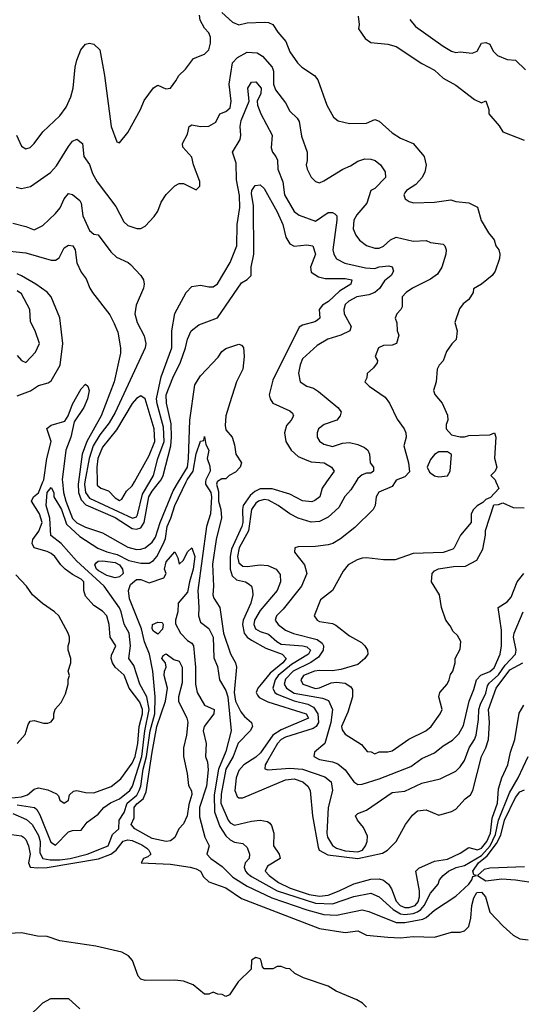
# Model space of a CAD drawing. Header units: inches. Extents: x 2348352 to 2479776, y 460422 to 613655.
# Tile 409 of 590: x 2405242 to 2407597, y 557545 to 562172. Entities that reach past the tile are written whole.
import ezdxf

# ---------------------------------------------------------------- set-up
doc = ezdxf.new("R2010")
doc.units = ezdxf.units.IN
doc.header["$MEASUREMENT"] = 0
doc.layers.add('C4505', color=7, linetype='Continuous')
doc.layers.add('C4506', color=7, linetype='Continuous')

msp = doc.modelspace()

# ---------------------------------------------------------------- linework, layer by layer
at = {"layer": 'C4505', "color": 4}
for points, elevation in [([(2405190, 558514), (2405250, 558519.6), (2405278, 558530), (2405310, 558556.3), (2405330, 558563), (2405373, 558553), (2405414.2, 558534.2), (2405424.5, 558524.5), (2405430, 558504.7), (2405450, 558491), (2405470, 558504.7), (2405475.3, 558530), (2405493.6, 558546.4), (2405510, 558550.6), (2405550, 558540.4), (2405590, 558539.3), (2405671.1, 558568.9), (2405715.8, 558604.2), (2405770, 558678), (2405783.5, 558710), (2405796.8, 558770), (2405802.2, 558850), (2405818.6, 558910), (2405818.6, 558930), (2405805.7, 558965.7), (2405755.1, 559030), (2405731.7, 559091.7), (2405690, 559129.6), (2405676.8, 559150), (2405671, 559170), (2405673.4, 559186.6), (2405692.3, 559230), (2405666, 559270), (2405661.5, 559330), (2405650.7, 559370.7), (2405630, 559393.3), (2405590, 559419.5), (2405550, 559462.7), (2405542, 559490), (2405542, 559530), (2405530, 559543.7), (2405490, 559564.2), (2405454.5, 559590), (2405434, 559610), (2405406, 559650), (2405390, 559663.7), (2405370, 559673.6), (2405310, 559689.6), (2405299.6, 559710), (2405303.6, 559730), (2405331.7, 559768.3), (2405346.9, 559810), (2405335.3, 559850), (2405296.9, 559910), (2405307, 559930), (2405330, 559948.4), (2405350.5, 560000)], 76), ([(2405230, 558483.2), (2405310.3, 558470.3), (2405321.3, 558461.3), (2405336.2, 558436.2), (2405387.1, 558307.1), (2405410, 558293.4), (2405470, 558356.3), (2405490, 558362), (2405530, 558362.8), (2405558.9, 558401.1), (2405610, 558438.8), (2405636, 558470), (2405668.3, 558491.7), (2405710, 558510.4), (2405758.9, 558550), (2405770.8, 558570), (2405814.5, 558710), (2405829.3, 558830.7), (2405849.1, 558930), (2405839.3, 558990), (2405805.7, 559050), (2405777.2, 559137.2), (2405754, 559170), (2405761.1, 559230), (2405755.6, 559290), (2405731.4, 559331.4), (2405718.4, 559390), (2405710, 559409), (2405637.6, 559510), (2405508.6, 559628.6), (2405436.9, 559710), (2405388.4, 559748.4), (2405383.5, 559830), (2405365.4, 559890), (2405369.8, 559950), (2405390, 559973.4), (2405402.4, 559950), (2405402.4, 559930), (2405437.2, 559870), (2405461.9, 559801.9), (2405524, 559744), (2405608.9, 559688.9), (2405650, 559672.2), (2405699.3, 559659.3), (2405754.8, 559630), (2405810, 559618.3), (2405850, 559618.4), (2405870, 559630.4), (2405886, 559650), (2405917.6, 559710), (2405926.2, 559733.8), (2405933.5, 559790), (2405952, 559830), (2405969.8, 559890), (2406023.2, 560000)], 72), ([(2405442, 560000), (2405448, 559950), (2405458.2, 559910), (2405488.8, 559828.8), (2405510, 559807.6), (2405550, 559787.2), (2405630, 559760.3), (2405750, 559692.7), (2405790, 559683.1), (2405810, 559683.7), (2405830, 559690.3), (2405863.1, 559716.9), (2405879.6, 559740.4), (2405901.4, 559810), (2405962, 559958), (2405987.4, 560000)], 76), ([(2405517.5, 560000), (2405516.1, 559990), (2405517.4, 559950), (2405530, 559915.3), (2405552.1, 559892.1), (2405690, 559832.8), (2405770, 559780.8), (2405790, 559777.3), (2405810, 559784.9), (2405825.8, 559810), (2405848.2, 559930), (2405863.5, 559956.5), (2405898.4, 560000)], 84), ([(2405548.1, 560000), (2405546.3, 559990), (2405550.2, 559950), (2405570, 559924.4), (2405770.9, 559829.1), (2405790, 559835.5), (2405795.2, 559844.8), (2405818.1, 559941.9), (2405852.2, 560000)], 88), ([(2405605, 560000), (2405605.2, 559985.2), (2405622, 559970), (2405658.5, 559958.5), (2405690, 559926), (2405710, 559912), (2405720.4, 559919.6), (2405743.1, 559956.9), (2405770, 559982), (2405780.1, 560000)], 92), ([(2406114.2, 560000), (2406113.6, 559990), (2406139.7, 559950), (2406143, 559930), (2406137.8, 559850), (2406119, 559790), (2406077.4, 559490), (2406083, 559410), (2406080.7, 559370), (2406090, 559341), (2406130, 559310.7), (2406150.2, 559270.2), (2406153, 559173), (2406170, 559132), (2406179.1, 559070), (2406210, 559019.1), (2406218.9, 558990), (2406234.8, 558830), (2406210, 558733.2), (2406174.7, 558650), (2406154.7, 558530), (2406156, 558450), (2406181.1, 558381.1), (2406210, 558336.3), (2406230, 558318), (2406250, 558307.7), (2406290, 558301), (2406310, 558282), (2406321, 558250), (2406318.8, 558230), (2406300.7, 558210), (2406295.5, 558190), (2406301.6, 558170), (2406310, 558161.6), (2406330, 558145.7), (2406450, 558078.2), (2406630, 558020.2), (2406710, 558017.7), (2406810, 558051.8), (2406890, 558068), (2406930, 558050.6), (2406994.9, 557990), (2407030, 557970.2), (2407050, 557967.7), (2407090, 557972.4), (2407110, 557978.9), (2407125.1, 557990), (2407140.8, 558010), (2407170, 558068), (2407206.6, 558110), (2407213.2, 558130), (2407229.6, 558150.4), (2407255.3, 558170), (2407291.9, 558188.1), (2407330, 558197.1), (2407410, 558244.2), (2407450.6, 558289.4), (2407476.6, 558343.4), (2407489.4, 558410.6), (2407541.3, 558538.7), (2407582, 558610), (2407628.5, 558710)], 72), ([(2406169.4, 560000), (2406166.4, 559990), (2406174.9, 559954.9), (2406175.6, 559910), (2406186, 559870), (2406188.7, 559831.3), (2406164.9, 559730), (2406146.5, 559613.5), (2406151.4, 559510), (2406148.5, 559470), (2406153.5, 559453.5), (2406182, 559410), (2406198.9, 559290), (2406231.7, 559191.7), (2406255.5, 559150), (2406259.1, 559130), (2406249.3, 559010.7), (2406254.4, 558970), (2406279.5, 558919.5), (2406297.6, 558897.6), (2406330.6, 558870), (2406334.4, 558850), (2406323.1, 558830), (2406267, 558773), (2406244.5, 558710), (2406210.2, 558650), (2406187.5, 558532.5), (2406186.3, 558490), (2406220.2, 558410), (2406230, 558398), (2406250, 558387.2), (2406330, 558406.4), (2406370, 558410.5), (2406404.9, 558404.9), (2406416.4, 558396.4), (2406424.7, 558384.7), (2406435.3, 558350), (2406432.7, 558290), (2406459.3, 558250), (2406464.9, 558230), (2406405.2, 558194.8), (2406394.9, 558170), (2406412.4, 558150), (2406456.9, 558116.9), (2406511.5, 558091.5), (2406600.9, 558060.9), (2406650, 558052.8), (2406690, 558058.6), (2406742.2, 558077.8), (2406810, 558111.4), (2406890, 558133.4), (2406930, 558135.3), (2406950, 558128.4), (2406972.7, 558110), (2406987.9, 558087.9), (2407010.2, 558030.2), (2407028.9, 558008.9), (2407050, 558000.2), (2407070, 557999.7), (2407098.3, 558010), (2407112.7, 558027.3), (2407118.5, 558050), (2407118.4, 558078.4), (2407101.2, 558170), (2407115.6, 558184.4), (2407190, 558217), (2407250, 558227.6), (2407310, 558254.6), (2407350, 558282.4), (2407390.6, 558270.6), (2407410, 558278.3), (2407434.8, 558310), (2407452.1, 558350), (2407460, 558420), (2407484.8, 558490), (2407490, 558558), (2407505.1, 558610), (2407533.6, 558670), (2407546.3, 558730), (2407566.3, 558790), (2407586.9, 558913.1), (2407609.7, 558950.3)], 76), ([(2406683, 560000), (2406662, 559970), (2406650.4, 559929.6), (2406628, 559912), (2406612.8, 559907.2), (2406570, 559911.8), (2406510, 559942.9), (2406427.4, 559967.4), (2406370, 559967.4), (2406345, 559955), (2406324.2, 559935.8), (2406291.5, 559890), (2406287.9, 559870), (2406289.2, 559810), (2406284.5, 559790), (2406236.1, 559683.9), (2406230.2, 559650), (2406229.2, 559590), (2406238.7, 559558.7), (2406259.9, 559539.9), (2406302, 559530), (2406319.9, 559519.9), (2406330.8, 559510), (2406334.8, 559490), (2406336.3, 559470), (2406326.4, 559430), (2406291.6, 559350), (2406287.4, 559330), (2406296, 559290), (2406310.2, 559270.2), (2406330, 559256), (2406398, 559218), (2406474.8, 559190), (2406492.2, 559170), (2406476.5, 559150), (2406418.1, 559101.9), (2406375.3, 559050), (2406360.4, 559030), (2406352.7, 559010), (2406357.6, 558997.6), (2406366.5, 558986.5), (2406407.3, 558967.3), (2406586.8, 558910), (2406597.1, 558890), (2406470, 558835.6), (2406430.9, 558809.1), (2406372.8, 558727.2), (2406350, 558706.6), (2406294.4, 558670), (2406270, 558643.6), (2406258.2, 558610), (2406251.7, 558550), (2406262, 558522), (2406270, 558514.9), (2406290, 558515.3), (2406490, 558600.3), (2406530, 558604.9), (2406570.7, 558590), (2406594, 558570), (2406604.9, 558550), (2406617, 558430), (2406643.4, 558283.4), (2406648.4, 558270), (2406688, 558248), (2406830, 558230.1), (2406944.7, 558255.3), (2406969.2, 558270), (2407009.2, 558310), (2407053.2, 558390), (2407085.8, 558434.2), (2407110, 558454), (2407150, 558459.1), (2407210, 558434), (2407270, 558450.8), (2407290, 558462.8), (2407333.2, 558510), (2407359, 558530), (2407369.5, 558550.5), (2407409.7, 558710), (2407430, 558750.8), (2407443, 558790), (2407448.4, 558870), (2407443.1, 558930), (2407478.8, 559030), (2407543.5, 559116.5), (2407604.2, 559150)], 84), ([(2406820.2, 560000), (2406797.3, 559962.7), (2406768.8, 559931.2), (2406740.3, 559879.7), (2406690, 559834.5), (2406650, 559814), (2406610, 559811.6), (2406549.7, 559829.7), (2406509.7, 559849.7), (2406456, 559890), (2406410, 559914.7), (2406390, 559918), (2406363, 559910), (2406350, 559899.6), (2406330.3, 559870), (2406316.5, 559770), (2406272.6, 559690), (2406264.5, 559650), (2406270, 559620.5), (2406290, 559604.2), (2406310, 559602), (2406370.4, 559610.4), (2406406.9, 559606.9), (2406446, 559590), (2406465.2, 559565.2), (2406465.5, 559530), (2406450.4, 559490), (2406370, 559396.2), (2406344, 559350), (2406341.7, 559330), (2406348.5, 559310), (2406370, 559297.4), (2406410, 559284.9), (2406449.3, 559249.3), (2406470, 559236.9), (2406571.3, 559230), (2406590, 559224.9), (2406606.4, 559210), (2406597, 559190), (2406518.6, 559141.4), (2406454.9, 559090), (2406441.3, 559070), (2406430.3, 559030), (2406439.3, 559010), (2406450, 559003.1), (2406530, 558971.1), (2406595.2, 558955.2), (2406621.1, 558941.1), (2406642.2, 558910), (2406644.4, 558870), (2406633.7, 558850), (2406619.5, 558840.5), (2406490, 558800.4), (2406470, 558789.7), (2406451.7, 558770), (2406405.5, 558690), (2406394.8, 558670), (2406392, 558652), (2406407.1, 558647.1), (2406510, 558655.2), (2406570.2, 558650.2), (2406674.3, 558614.3), (2406704.9, 558590), (2406710.4, 558550), (2406690.5, 558470), (2406683.1, 558350), (2406687.4, 558330), (2406710, 558290.7), (2406730, 558278.7), (2406770, 558267), (2406830, 558262.2), (2406851.6, 558270), (2406866, 558290), (2406874, 558310), (2406875.1, 558335.1), (2406856.2, 558376.2), (2406828, 558410), (2406818, 558430), (2406830, 558442), (2406870, 558458), (2406990, 558540.7), (2407050, 558547.3), (2407130, 558584.9), (2407215.5, 558604.5), (2407290, 558641), (2407310, 558661), (2407330, 558691), (2407351.6, 558750), (2407378, 558790), (2407385.1, 558810), (2407396.6, 558883.4), (2407398, 558930), (2407404.8, 558955.2), (2407430, 559007.3), (2407438, 559042), (2407445.8, 559054.2), (2407490, 559092.9), (2407520.6, 559139.4), (2407569.6, 559190), (2407573.3, 559210), (2407560.5, 559270), (2407564.2, 559290), (2407606.3, 559390)], 88), ([(2407004.2, 560000), (2406990, 559979), (2406928, 559952), (2406916, 559930), (2406910.8, 559890), (2406901, 559870), (2406814.6, 559785.4), (2406748.1, 559731.9), (2406711.3, 559710), (2406690, 559703.7), (2406630, 559696), (2406550, 559695.3), (2406534, 559690), (2406532, 559670), (2406578.8, 559610), (2406590.7, 559570), (2406564.9, 559510), (2406478.3, 559401.7), (2406447.3, 559370), (2406440.7, 559350), (2406454.8, 559330), (2406490, 559303), (2406527.6, 559287.6), (2406639, 559259), (2406662, 559242), (2406668, 559230), (2406666.4, 559210), (2406644.3, 559175.7), (2406608.7, 559151.3), (2406526.5, 559110), (2406490, 559073), (2406482.7, 559050), (2406494, 559030), (2406530, 559007.5), (2406663.9, 558983.9), (2406692.3, 558972.3), (2406710.5, 558930), (2406702.6, 558870), (2406674.8, 558770), (2406626, 558730), (2406622.8, 558710), (2406650, 558694.8), (2406710, 558684.9), (2406734.9, 558674.9), (2406770, 558647.3), (2406810.4, 558590.4), (2406830, 558577.3), (2406850, 558579.3), (2406930, 558604.2), (2407078, 558662), (2407130, 558700.7), (2407190, 558726.8), (2407230, 558759.1), (2407274, 558786), (2407303.3, 558816.7), (2407325.1, 558854.9), (2407351.5, 558970), (2407374.9, 559025.1), (2407386, 559070), (2407407.6, 559092.4), (2407450, 559109), (2407470, 559127), (2407498, 559190), (2407504.7, 559230), (2407503.3, 559303.3), (2407488.7, 559410), (2407530, 559436), (2407550, 559458), (2407577.2, 559530), (2407609.3, 559570)], 92), ([(2407478.2, 560000), (2407491.6, 559968.4), (2407452.7, 559927.3), (2407430, 559918), (2407416.9, 559903.1), (2407390, 559888), (2407372, 559870), (2407362, 559850), (2407362, 559810), (2407312, 559750), (2407282, 559690), (2407275.3, 559684.7), (2407230, 559668.7), (2407090, 559664), (2407005.4, 559634.6), (2406950, 559634), (2406870, 559644), (2406850, 559641.2), (2406825.8, 559634.2), (2406784.7, 559610), (2406759.8, 559580.2), (2406710.8, 559490), (2406654.4, 559445.6), (2406624.7, 559370), (2406638, 559350), (2406650, 559344), (2406710, 559334), (2406726.4, 559326.4), (2406790, 559276.3), (2406846, 559246), (2406862.8, 559230), (2406874.8, 559210), (2406876, 559190), (2406862.8, 559170), (2406830, 559142), (2406750, 559118.4), (2406710, 559111.8), (2406650, 559114.3), (2406626, 559110), (2406574, 559090), (2406562, 559070), (2406570.8, 559050), (2406630, 559029.2), (2406650, 559032), (2406704, 559056), (2406730, 559059.5), (2406770, 559054.4), (2406797.2, 559037.2), (2406804.7, 559024.7), (2406804.2, 558990), (2406782.5, 558917.5), (2406753, 558850), (2406755.5, 558835.5), (2406770, 558814.8), (2406846.4, 558766.4), (2406872.7, 558732.7), (2406891.6, 558731.6), (2406910, 558722), (2406930, 558732), (2406970, 558731.3), (2406990, 558736), (2407069.5, 558790.5), (2407149.5, 558830.5), (2407174, 558850), (2407216, 558910), (2407226, 558930), (2407209.5, 558990), (2407215.1, 559010), (2407249.2, 559050), (2407259, 559070), (2407265.2, 559094.8), (2407275.3, 559110), (2407286, 559150), (2407286, 559170), (2407310, 559214), (2407313.2, 559250), (2407298, 559278), (2407276.4, 559296.4), (2407263.1, 559323.1), (2407242, 559350), (2407222, 559410), (2407213.2, 559470), (2407175.3, 559530), (2407178, 559570), (2407190, 559582), (2407208.9, 559591.1), (2407278, 559602), (2407335.1, 559604.9), (2407388.4, 559631.6), (2407416.4, 559683.6), (2407429, 559750), (2407428.9, 559771.1), (2407467.3, 559892.7), (2407490, 559894), (2407510, 559902), (2407559.6, 559879.6), (2407610, 559878)], 96), ([(2405210, 558441.3), (2405273.7, 558413.7), (2405300.3, 558390), (2405330, 558339.1), (2405336.9, 558310), (2405336.7, 558256.7), (2405350, 558230.7), (2405384, 558224), (2405430, 558224.1), (2405479, 558230), (2405559, 558250), (2405657, 558290), (2405677.4, 558342.6), (2405706.6, 558370), (2405708, 558410), (2405732.9, 558447.1), (2405746.4, 558490), (2405791.6, 558528.4), (2405803.1, 558550), (2405809.9, 558570.1), (2405821.2, 558650), (2405837.3, 558710), (2405854, 558830), (2405875.6, 558910), (2405877.8, 558990), (2405866.3, 559110), (2405851.1, 559191.1), (2405827.9, 559247.9), (2405813.7, 559310), (2405757.2, 559450), (2405752.8, 559490), (2405762.4, 559517.6), (2405790, 559541), (2405810, 559541), (2405850, 559526), (2405919, 559550), (2405929.2, 559570), (2405922, 559590), (2405930, 559624.7), (2405970, 559671.3), (2405983.5, 559643.5), (2405990, 559614), (2406010, 559632), (2406029.3, 559670.7), (2406050, 559691), (2406064.4, 559650), (2406055.5, 559590), (2406038.3, 559530), (2406030, 559481.2), (2405986, 559430), (2405984.9, 559390), (2405973.4, 559350), (2405973.7, 559333.7), (2405997.3, 559290), (2406030, 559254.8), (2406050, 559242.8), (2406058, 559230), (2406067, 559130), (2406066.7, 559050), (2406075.5, 559010), (2406110, 558950.8), (2406154.8, 558930), (2406153.4, 558910), (2406107.7, 558850), (2406102.8, 558830), (2406117.3, 558770), (2406114, 558710), (2406123, 558683), (2406126.4, 558646.4), (2406119, 558570), (2406086.3, 558470), (2406085.3, 558425.3), (2406110.8, 558330), (2406130.8, 558290), (2406121, 558250), (2406138.8, 558230), (2406192.9, 558192.9), (2406242.9, 558142.9), (2406310, 558100.3), (2406426.1, 558046.1), (2406590, 557988.8), (2406670, 557967), (2406730, 557964.4), (2406850, 557988.4), (2406880.7, 557980.7), (2407010, 557928.7), (2407050, 557928.8), (2407134.9, 557945.1), (2407150, 557952.4), (2407190, 557988), (2407290, 558053.4), (2407350, 558110.4), (2407364.7, 558130), (2407370, 558146), (2407386, 558150), (2407374, 558154), (2407370, 558170.4), (2407395.8, 558210), (2407436.9, 558243.1), (2407480, 558300), (2407500.2, 558339.8), (2407518, 558410), (2407570, 558517.1), (2407590, 558542.8), (2407612.7, 558552.7)], 68), ([(2405229.3, 558770.7), (2405267, 558813), (2405280.7, 558859.3), (2405290, 558876), (2405310, 558878.8), (2405353.6, 558866.4), (2405373.6, 558866.4), (2405390, 558872), (2405402, 558890), (2405402, 558910), (2405408.4, 558931.6), (2405436.4, 558963.6), (2405456.4, 559003.6), (2405469, 559050), (2405469.1, 559070.9), (2405475.3, 559090), (2405469, 559110), (2405482, 559150), (2405482, 559170), (2405468.7, 559210), (2405468.7, 559230), (2405475.3, 559250), (2405475.3, 559270), (2405468.7, 559290), (2405425.2, 559370), (2405405.2, 559390), (2405348.2, 559428.2), (2405301.2, 559470), (2405273.2, 559510), (2405223.9, 559563.9)], 84), ([(2405203, 558343), (2405250, 558336.3), (2405258.8, 558330), (2405270, 558318.8), (2405283.1, 558290), (2405290.2, 558250), (2405283.6, 558210), (2405291, 558190), (2405326.1, 558186.1), (2405370, 558188.7), (2405612, 558228), (2405670, 558251), (2405694.4, 558270), (2405727.8, 558312.2), (2405750, 558318.3), (2405770, 558315.3), (2405815.1, 558295.1), (2405838.8, 558278.8), (2405848.7, 558270), (2405858, 558250), (2405842.6, 558237.4), (2405822.8, 558230), (2405812, 558210), (2405950, 558203.1), (2406042, 558190), (2406070, 558182), (2406090.7, 558170), (2406104.4, 558144.4), (2406130, 558120.7), (2406210, 558092.4), (2406282.6, 558042.6), (2406650, 557902), (2406770, 557883.1), (2406830, 557890.5), (2406870.5, 557870.5), (2406970, 557860.3), (2407030, 557858), (2407090, 557864.4), (2407190, 557860.7), (2407270, 557884.7), (2407310, 557884.7), (2407330, 557891), (2407350, 557911.3), (2407359.7, 557950), (2407364.2, 558010), (2407374.7, 558045.3), (2407389, 558071), (2407410, 558071.7), (2407428.4, 558050), (2407450, 557978.8), (2407512.3, 557912.3), (2407559.1, 557870), (2407590, 557852.7), (2407630, 557848.7)], 64), ([(2407611.3, 558191.3), (2407450, 558184.4), (2407421.9, 558178.1), (2407390.7, 558150), (2407430, 558125.7), (2407505.1, 558134.9), (2407570.1, 558130.1), (2407674.9, 558114.9)], 68), ([(2406870, 557532), (2406850.9, 557550.9), (2406825.4, 557565.4), (2406727.1, 557607.1), (2406690.7, 557630.7), (2406574, 557670), (2406534, 557690), (2406510, 557712), (2406492.7, 557712.7), (2406470, 557722), (2406450, 557722), (2406430, 557712), (2406390, 557712), (2406381, 557721), (2406376, 557750), (2406370, 557758), (2406350, 557764.7), (2406330, 557752), (2406328, 557710), (2406268, 557650), (2406226, 557590), (2406210, 557582), (2406191.6, 557591.6), (2406172.7, 557592.7), (2406150, 557602), (2406130, 557592), (2406110, 557592), (2406055.9, 557635.9), (2406010, 557654), (2405970, 557658), (2405830, 557657.1), (2405810, 557663), (2405797.3, 557677.3), (2405771.3, 557751.3), (2405753.1, 557773.1), (2405721, 557790), (2405598.7, 557818.7), (2405430, 557843.1), (2405370, 557863.6), (2405325.5, 557865.5), (2405250, 557881.2), (2405190, 557877.4)], 56), ([(2405278, 557482), (2405350, 557552), (2405388.4, 557571.6), (2405470, 557572), (2405523.6, 557523.6)], 52)]:
    msp.add_lwpolyline(points, dxfattribs=dict(at, elevation=elevation))
for points, elevation in [([(2405690, 559549.6), (2405650, 559561), (2405610, 559583.1), (2405602, 559590), (2405594.7, 559610), (2405600.6, 559619.4), (2405610, 559628.4), (2405630, 559628.8), (2405690, 559621.1), (2405710.3, 559610), (2405724.2, 559590), (2405728, 559570), (2405710, 559554)], 68), ([(2405890, 559284.2), (2405870, 559298), (2405864, 559310), (2405864.5, 559330), (2405890, 559340.3), (2405910, 559339.1), (2405914.9, 559330), (2405912.3, 559307.7)], 64), ([(2405930, 558309.8), (2405864.2, 558324.2), (2405782, 558370), (2405764.7, 558390), (2405779, 558421), (2405778.4, 558470), (2405792.3, 558487.7), (2405821.4, 558510), (2405835.8, 558544.2), (2405863.2, 558730), (2405886.3, 558850), (2405926.3, 558970), (2405935.6, 559030), (2405919.3, 559090), (2405921, 559110), (2405929.6, 559130), (2405926.6, 559150), (2405909.7, 559170), (2405916, 559184), (2405930, 559192.7), (2405965.5, 559165.5), (2405990, 559157.1), (2406004.2, 559130), (2406004.5, 559055.5), (2405987.3, 558990), (2405986.8, 558970), (2406026.8, 558890), (2406030.5, 558870.5), (2406024.9, 558810), (2406010.5, 558750), (2406010.5, 558710), (2406027.3, 558630), (2406033.7, 558573.7), (2406047.7, 558547.7), (2406050.3, 558530.3), (2406035.6, 558484.4), (2406028.4, 558430), (2406010, 558392.7), (2405988.2, 558370), (2405970.3, 558329.7), (2405950, 558313.3)], 64)]:
    msp.add_lwpolyline(points, close=True, dxfattribs=dict(at, elevation=elevation))
at = {"layer": 'C4506', "color": 4}
for points, elevation in [([(2405227.3, 561630), (2405250, 561578), (2405270, 561566), (2405290, 561571), (2405310, 561591), (2405350, 561646), (2405430, 561721), (2405459.1, 561760.9), (2405482, 561810), (2405492, 561850), (2405502, 561950), (2405510, 561982), (2405529.2, 562030), (2405550, 562058), (2405570, 562062), (2405590, 562058), (2405618, 562030), (2405639.3, 561910), (2405670.8, 561670), (2405698, 561598), (2405710, 561594), (2405750, 561642), (2405809, 561750), (2405826.8, 561793.2), (2405870, 561852), (2405890, 561864.7), (2405927.3, 561847.3), (2405950, 561851.3), (2405975.5, 561884.5), (2405988.7, 561910), (2406020.2, 561939.8), (2406058, 561990), (2406110, 562011), (2406129.5, 562030.5), (2406137.7, 562062.3), (2406137.6, 562090), (2406129.4, 562110), (2406110, 562133.2), (2406089.4, 562170), (2406086, 562194)], 96), ([(2406190, 562206.8), (2406241.1, 562161.1), (2406270, 562148), (2406310, 562158), (2406390, 562160.5), (2406410, 562159.1), (2406430.4, 562150.4), (2406453.2, 562113.2), (2406491.3, 562070), (2406510, 562022), (2406546, 561970), (2406566, 561950), (2406626, 561910), (2406641, 561890), (2406684, 561770), (2406714.8, 561714.8), (2406736.9, 561696.9), (2406790, 561684.7), (2406870, 561686), (2406910, 561702.8), (2406930, 561694.8), (2406990, 561641), (2407030, 561616), (2407090, 561590.8), (2407141, 561530), (2407150.7, 561489.3), (2407143.5, 561456.5), (2407130.5, 561429.5), (2407101.4, 561398.6), (2407058, 561370), (2407050, 561358), (2407046, 561350), (2407052, 561330), (2407070, 561318), (2407091.1, 561311.1), (2407190, 561314.8), (2407265.4, 561325.4), (2407290, 561318), (2407350, 561311.3), (2407390.6, 561290.6), (2407407.9, 561227.9), (2407442.8, 561170), (2407470, 561138), (2407478, 561110), (2407490.8, 561090), (2407496, 561070), (2407494.8, 561050), (2407474.8, 560990), (2407461, 560970), (2407410, 560929), (2407372, 560908), (2407371.3, 560890), (2407350, 560858), (2407323.5, 560836.5), (2407306.4, 560813.6), (2407284.7, 560750), (2407296, 560710), (2407291, 560670), (2407270.7, 560649.3), (2407246.4, 560613.6), (2407230.9, 560569.1), (2407211.1, 560548.9), (2407202, 560530), (2407198, 560470), (2407184.7, 560430), (2407191.1, 560411.1), (2407224.7, 560370), (2407250, 560314), (2407252, 560290), (2407244.7, 560270), (2407244.7, 560250), (2407270, 560222), (2407310, 560212), (2407330, 560212), (2407350, 560218), (2407450, 560222), (2407471, 560231), (2407478, 560210), (2407471.6, 560111.6), (2407482, 560070), (2407474, 560050), (2407454, 560030), (2407474, 560010), (2407478.2, 560000)], 96), ([(2406830.9, 562189.1), (2406836, 562150), (2406832, 562130), (2406863.5, 562083.5), (2406890, 562064.7), (2406970, 562058), (2407010, 562046), (2407130, 561966.8), (2407190, 561934.8), (2407230, 561897.3), (2407290, 561864.9), (2407376.8, 561796.8), (2407410, 561782), (2407430.7, 561790.7), (2407444.7, 561750), (2407444.7, 561730), (2407493, 561673), (2407510, 561644.7), (2407610, 561606)], 104), ([(2407073.7, 562173.7), (2407099.8, 562139.8), (2407230, 562047.7), (2407270, 562024), (2407290, 562018.8), (2407310, 562020.7), (2407365.6, 562014.4), (2407390, 562024.7), (2407410, 562062), (2407430, 562064.7), (2407450, 562058), (2407464.5, 562024.5), (2407484.5, 562004.5), (2407530, 561984.7), (2407570, 561982), (2407616.9, 561936.9)], 108), ([(2405225.2, 561385.2), (2405250, 561378.8), (2405292.1, 561387.9), (2405386.3, 561453.7), (2405413.8, 561486.2), (2405470, 561576), (2405490, 561601), (2405510, 561611), (2405536, 561590), (2405542.8, 561530), (2405570, 561491.3), (2405583.8, 561450), (2405605.5, 561410), (2405693.7, 561293.7), (2405730, 561222), (2405750, 561204.7), (2405791.6, 561191.6), (2405810, 561191.3), (2405830, 561202), (2405872.5, 561247.5), (2405890, 561272), (2405905.6, 561314.4), (2405929.1, 561350.9), (2405970, 561392), (2405990, 561402), (2406010, 561402), (2406070, 561372), (2406088, 561390), (2406087.3, 561412.7), (2406058, 561490), (2406050, 561526), (2406007.3, 561572.7), (2406006, 561590), (2406030, 561634), (2406038, 561670), (2406050, 561678), (2406090, 561671), (2406130, 561671.3), (2406162, 561690), (2406182, 561730), (2406210, 561741), (2406230, 561758), (2406234.5, 561790), (2406225.2, 561870), (2406241.2, 561970), (2406265.1, 561994.9), (2406310, 562019.1), (2406357.1, 562017.1), (2406381.1, 562001.1), (2406426.8, 561950), (2406432.7, 561930), (2406433, 561870), (2406443.4, 561843.4), (2406490, 561782), (2406510, 561742), (2406544.7, 561710), (2406554.4, 561694.4), (2406564.7, 561624.7), (2406591, 561550), (2406591.3, 561510), (2406586.8, 561490), (2406591, 561470), (2406610, 561432), (2406630, 561411.3), (2406650, 561406), (2406670, 561414.8), (2406759, 561470), (2406795.1, 561484.9), (2406830, 561506.8), (2406862, 561518), (2406890, 561517.3), (2406910.4, 561510.4), (2406936, 561490), (2406958, 561458), (2406958.8, 561430), (2406910, 561379), (2406891.1, 561368.9), (2406871, 561310), (2406824.7, 561255.3), (2406810.7, 561230), (2406806.8, 561190), (2406819.8, 561159.8), (2406836.8, 561136.8), (2406870, 561111.3), (2406910, 561098.8), (2406930, 561099.1), (2406950, 561107.3), (2406982.5, 561137.5), (2407010, 561150.8), (2407090, 561130.8), (2407150, 561134.8), (2407170, 561126), (2407230, 561118), (2407238, 561110), (2407244.7, 561090), (2407242.8, 561070), (2407224, 561010), (2407202.8, 560977.2), (2407170, 560952.7), (2407086, 560910), (2407056, 560890), (2407038, 560870), (2407036.9, 560823.1), (2407032, 560810), (2407012, 560790), (2407004.7, 560770), (2407012.7, 560747.3), (2407014, 560710), (2407022, 560690), (2407011.3, 560650), (2406990, 560642), (2406950, 560641.2), (2406926.8, 560630), (2406911.3, 560590), (2406922, 560570), (2406919.6, 560560.4), (2406903.6, 560536.4), (2406874, 560510), (2406872, 560490), (2406862, 560470), (2406882, 560450), (2406958, 560398), (2406978, 560370), (2407014.4, 560294.4), (2407046.8, 560250), (2407054.8, 560230), (2407056, 560210), (2407046, 560170), (2407067.3, 560090), (2407072.1, 560047.9), (2407050, 560024), (2407010, 560008.7), (2407004.2, 560000)], 92), ([(2405852.2, 560000), (2405869.7, 560030), (2405889.7, 560109.7), (2405919.8, 560190), (2405917.2, 560257.2), (2405886.5, 560366.5), (2405884.5, 560390), (2405905.3, 560494.7), (2405956.3, 560630), (2405955.6, 560710), (2405970, 560791.3), (2406023.7, 560890), (2406050, 560918.8), (2406090, 560924), (2406130, 560916.3), (2406150, 560917.3), (2406170, 560931), (2406230, 561031), (2406260.7, 561110), (2406262, 561210), (2406275.1, 561290), (2406274.2, 561345.8), (2406259.1, 561419.1), (2406257.7, 561497.7), (2406240.7, 561550), (2406276.9, 561610), (2406279.8, 561630), (2406276.4, 561670), (2406281.2, 561698.8), (2406319.3, 561790), (2406313, 561850), (2406330, 561878.4), (2406350, 561880.4), (2406374.9, 561850), (2406374.2, 561825.8), (2406356.3, 561790), (2406358, 561770), (2406373.7, 561730), (2406427.3, 561630), (2406422.4, 561570), (2406428.2, 561550), (2406444.9, 561530), (2406452.2, 561512.2), (2406453, 561470), (2406477.1, 561410), (2406484.9, 561350), (2406530, 561271), (2406553.2, 561253.2), (2406630, 561226), (2406690, 561266.8), (2406710, 561266.8), (2406720.7, 561260.7), (2406730.4, 561250.4), (2406730.4, 561230.4), (2406712.7, 561090), (2406716.3, 561070), (2406728.5, 561048.5), (2406768.6, 561028.6), (2406865.8, 561005.8), (2406910, 561003.8), (2406930, 561010.4), (2406975.2, 561015.2), (2406990.4, 561010.4), (2406996.3, 560990), (2406986, 560970), (2406954.9, 560945.1), (2406931.3, 560908.7), (2406910, 560889.6), (2406880.7, 560879.3), (2406824.7, 560870), (2406786.8, 560850), (2406770, 560833.2), (2406764, 560810), (2406764.9, 560790), (2406798.8, 560730), (2406791.3, 560710), (2406750, 560689.4), (2406688.3, 560671.7), (2406638.5, 560641.5), (2406570, 560579), (2406558, 560550), (2406550.7, 560510.7), (2406558, 560470), (2406590.7, 560450.7), (2406621.4, 560441.4), (2406645.2, 560425.2), (2406736, 560350), (2406750.7, 560330), (2406746.8, 560310), (2406730.5, 560289.5), (2406672, 560270), (2406644.7, 560250), (2406638, 560230), (2406638, 560210), (2406650, 560192), (2406670, 560178), (2406710, 560166.8), (2406757.2, 560182.8), (2406790, 560184.9), (2406830, 560175.5), (2406861.1, 560161.1), (2406876.3, 560150), (2406884.9, 560130), (2406887.3, 560090), (2406902.8, 560070), (2406902.8, 560050), (2406890, 560040.9), (2406870, 560040.9), (2406850, 560032.7), (2406830, 560016), (2406820.2, 560000)], 88), ([(2405898.4, 560000), (2405906.4, 560010), (2405915, 560030), (2405950.6, 560169.4), (2405955, 560210), (2405953.1, 560273.1), (2405931.1, 560370), (2405929.8, 560410), (2405960.5, 560490), (2405996.4, 560563.6), (2406020.5, 560630), (2406030, 560671.3), (2406046.6, 560710), (2406082, 560738), (2406170, 560771), (2406283.9, 560936.1), (2406310, 560951.3), (2406328.7, 560970), (2406329.2, 561009.2), (2406341.3, 561070), (2406338.8, 561298.8), (2406330, 561354), (2406332, 561370), (2406347, 561393), (2406370, 561396), (2406390, 561378.8), (2406450.4, 561270), (2406477.1, 561210), (2406490.6, 561150), (2406510, 561118.8), (2406530, 561108.4), (2406590, 561114.9), (2406618, 561110), (2406630.6, 561070), (2406607.3, 561010), (2406610, 560986), (2406644.1, 560964.1), (2406675.8, 560955.8), (2406770, 560956.4), (2406801, 560950), (2406796, 560930), (2406743.2, 560896.8), (2406691.3, 560848.7), (2406663.8, 560830), (2406648, 560810), (2406650.7, 560770), (2406640.5, 560759.5), (2406628.2, 560751.8), (2406570, 560737), (2406553.2, 560726.8), (2406430, 560479), (2406413.4, 560410), (2406417.3, 560390), (2406431, 560370), (2406510, 560334.8), (2406522.8, 560322.8), (2406526.8, 560310), (2406516.3, 560290), (2406494.4, 560265.6), (2406484.6, 560230), (2406491.8, 560190), (2406515.8, 560150), (2406550, 560120.3), (2406590, 560102.3), (2406610, 560095.2), (2406670.8, 560090), (2406706, 560070), (2406718, 560050), (2406683, 560000)], 84), ([(2405210, 561216), (2405270, 561201), (2405310, 561184.7), (2405350, 561204.7), (2405410, 561261), (2405431.6, 561288.4), (2405449.6, 561330.4), (2405470, 561356), (2405490, 561350.8), (2405523.4, 561323.4), (2405530.7, 561310), (2405537.3, 561250), (2405570, 561182), (2405590, 561164.7), (2405610, 561162), (2405670, 561081), (2405695.9, 561055.9), (2405750.5, 561030.5), (2405761.4, 561021.4), (2405810.5, 560970.5), (2405822.8, 560950), (2405826.8, 560930), (2405822.8, 560910), (2405788, 560830), (2405783, 560790), (2405793, 560750), (2405826.2, 560686.2), (2405833.4, 560650), (2405830.6, 560630), (2405690, 560326.6), (2405662.4, 560277.6), (2405618.3, 560221.7), (2405587.2, 560170), (2405568.3, 560110), (2405548.1, 560000)], 88), ([(2405149, 561089), (2405270, 561077.1), (2405390, 561042.8), (2405410, 561042.8), (2405426.6, 561053.4), (2405450, 561100.7), (2405470, 561113), (2405490.8, 561110), (2405502, 561090), (2405510.5, 561030), (2405530, 560986), (2405554.2, 560954.2), (2405570.5, 560910), (2405583, 560890), (2405665.2, 560785.2), (2405684.9, 560744.9), (2405703.1, 560703.1), (2405714.9, 560630), (2405714.2, 560605.8), (2405684.4, 560470), (2405623.6, 560310), (2405556.9, 560190), (2405535.6, 560130), (2405517.5, 560000)], 84), ([(2405230, 560404.9), (2405291.6, 560428.4), (2405330, 560453.4), (2405374.5, 560465.5), (2405390, 560474.8), (2405430.9, 560549.1), (2405444.7, 560650), (2405430.6, 560770.6), (2405390, 560869.3), (2405370, 560891.5), (2405317, 560930), (2405250, 560968.3), (2405230, 560978.3)], 84), ([(2405230, 560594.8), (2405250, 560571.3), (2405270, 560561), (2405315.3, 560610), (2405335.3, 560650), (2405314, 560710), (2405292.9, 560752.9), (2405288.7, 560810), (2405250, 560884), (2405230, 560898)], 88), ([(2405987.4, 560000), (2406029.8, 560070), (2406034.7, 560110), (2406039.8, 560290), (2406063.3, 560456.7), (2406090, 560498), (2406173.9, 560586.1), (2406190, 560612.7), (2406210, 560627.7), (2406270, 560646.8), (2406282.8, 560642.8), (2406292.4, 560632.4), (2406294.9, 560590), (2406288.7, 560530), (2406259.5, 560470), (2406227.8, 560372.2), (2406209.1, 560310.9), (2406205.7, 560265.7), (2406210, 560244.7), (2406238.8, 560210), (2406250, 560174), (2406256, 560130), (2406282.8, 560090), (2406277.3, 560070), (2406254.2, 560045.8), (2406224.7, 560030), (2406210, 560015.3), (2406190, 560015.3), (2406170, 560002), (2406169.4, 560000)], 76), ([(2405350.5, 560000), (2405354.5, 560010), (2405368.5, 560110), (2405389.7, 560190), (2405368.5, 560251.5), (2405390, 560266.7), (2405453.9, 560286.1), (2405469.6, 560310), (2405490, 560364.9), (2405530, 560438), (2405550, 560458.8), (2405561, 560450), (2405567.3, 560430), (2405560.3, 560390), (2405543.1, 560350), (2405497.3, 560282.7), (2405481.1, 560210), (2405457.8, 560150), (2405440.8, 560010), (2405442, 560000)], 76), ([(2405780.1, 560000), (2405850, 560124.9), (2405876.4, 560190), (2405872.4, 560250), (2405831.3, 560391.3), (2405810, 560405.2), (2405790, 560392.7), (2405770, 560369.3), (2405695.8, 560244.2), (2405630, 560162.9), (2405608.1, 560110), (2405604, 560070), (2405605, 560000)], 92), ([(2406023.2, 560000), (2406028.1, 560010), (2406055.8, 560050), (2406070, 560132), (2406090, 560192), (2406106, 560194), (2406110, 560214), (2406115.3, 560175.3), (2406130.4, 560150), (2406122, 560110), (2406134.1, 560074.1), (2406136.1, 560050), (2406114.9, 560010), (2406114.2, 560000)], 72)]:
    msp.add_lwpolyline(points, dxfattribs=dict(at, elevation=elevation))
at = {"layer": 'C4506', "color": 4, "elevation": 96}
msp.add_lwpolyline([(2407250, 560142), (2407210, 560141.2), (2407190, 560129.2), (2407170, 560105.2), (2407155.5, 560070), (2407166, 560046), (2407188.8, 560028.8), (2407210, 560023.8), (2407250, 560028), (2407263.7, 560050), (2407268.7, 560128.7)], close=True, dxfattribs=at)

doc.saveas('drawing.dxf')
